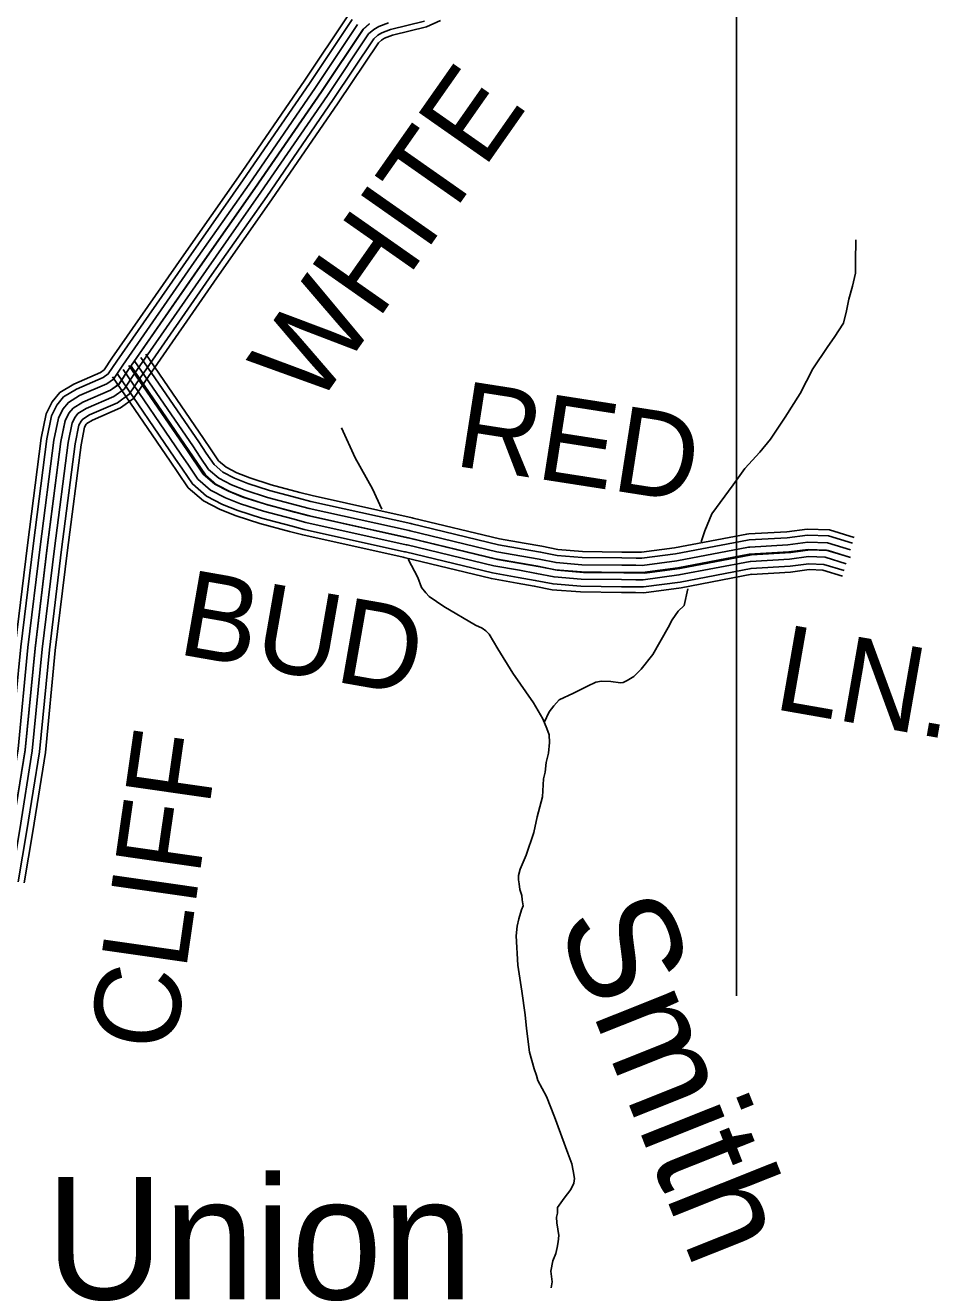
# Model space of a CAD drawing. Extents: x 1551132 to 1791609, y 378168 to 563823.
# Drawn here: x 1685438 to 1689384, y 463232 to 468673 of the extents above; entities that cross this region are included whole.
import ezdxf

# ---------------------------------------------------------------- set-up
doc = ezdxf.new("R2010")
doc.units = 0
for name, color, linetype in [('DESIGN - DRAINAGE - Bridges and Cross Drains Size Text', 7, 'Continuous'), ('DESIGN - ROW - Right-of-Way and Easement Labels', 7, 'Continuous'), ('DESIGN - ROW - Right-of-Way Linework', 7, 'Continuous'), ('DESIGN - TRANSPORTATION - Text', 7, 'Continuous'), ('SURVEY - CONTOURS - Index with Text', 7, 'Continuous'), ('SURVEY - PROPERTY - Owners', 7, 'Continuous'), ('SURVEY - TRANSPORTATION - Roads', 7, 'Continuous'), ('SURVEY - TRANSPORTATION - Roads Text', 7, 'Continuous'), ('SURVEY - VEGETATION - Features with Text', 7, 'Continuous')]:
    doc.layers.add(name, color=color, linetype=linetype)

msp = doc.modelspace()

# ---------------------------------------------------------------- linework, layer by layer
at = {"layer": 'DESIGN - ROW - Right-of-Way Linework'}
msp.add_lwpolyline([(1688506.522, 475690.37), (1688506.517, 464486.279)], dxfattribs=at)
at = {"layer": 'DESIGN - TRANSPORTATION - Text'}
for points in [[(1688354.688, 466445.63), (1688370.005, 466492.031), (1688400.654, 466565.85), (1688491.785, 466691.161), (1688542.409, 466760.788), (1688607.058, 466832.273), (1688653.565, 466887.908), (1688716.422, 466983.452), (1688781.329, 467084.98), (1688836.261, 467190.616), (1688901.134, 467288.135), (1688927.475, 467325.945), (1688968.033, 467387.646), (1688980.499, 467441.606), (1688990.932, 467491.582), (1689007.424, 467547.509), (1689019.915, 467603.469), (1689020.348, 467653.545), (1689021.157, 467747.672)], [(1686976.504, 466586.225), (1686936.822, 466674.01), (1686861.924, 466806.93), (1686801.975, 466936.359)], [(1687567.189, 464819.229), (1687579.522, 464857.163), (1687585.681, 464875.13), (1687581.897, 464901.206), (1687580.056, 464919.248), (1687572.273, 464945.365), (1687568.481, 464969.433), (1687566.631, 464987.483), (1687566.789, 465005.509), (1687573.031, 465033.484), (1687599.564, 465093.319), (1687632.421, 465191.155), (1687647.013, 465259.115), (1687669.762, 465345.026), (1687674.437, 465423.095), (1687680.687, 465451.079), (1687685.045, 465493.096), (1687695.395, 465533.064), (1687699.795, 465579.09), (1687698.087, 465613.158), (1687688.312, 465639.284), (1687670.662, 465681.518), (1687631.23, 465749.995), (1687542.299, 465879.04), (1687477.167, 465983.817), (1687439.685, 466046.269), (1687425.793, 466060.428), (1687409.894, 466072.595), (1687379.986, 466084.895), (1687244.614, 466166.314), (1687180.949, 466208.99), (1687167.074, 466225.14), (1687147.258, 466247.366), (1687131.634, 466291.584), (1687089.56, 466369.777)], [(1687677.454, 465665.259), (1687698.937, 465711.294), (1687719.17, 465737.136), (1687741.402, 465762.962), (1687803.684, 465792.413), (1687863.975, 465821.88), (1687900.14, 465839.556), (1687924.19, 465843.331), (1687964.206, 465842.947), (1688006.171, 465836.539), (1688018.196, 465838.431), (1688034.271, 465846.289), (1688064.437, 465864.023), (1688094.727, 465895.782), (1688145.301, 465959.392), (1688212.333, 466074.92), (1688228.633, 466108.813), (1688254.974, 466146.622), (1688281.19, 466170.406), (1688296.581, 466242.541)], [(1687707.56, 463227.512), (1687711.785, 463253.513), (1687706.177, 463299.639), (1687714.56, 463343.624), (1687726.843, 463375.55), (1687733.068, 463401.534), (1687737.276, 463425.526), (1687739.518, 463453.543), (1687731.985, 463507.695), (1687730.193, 463531.754), (1687734.343, 463549.738), (1687734.552, 463573.771), (1687762.909, 463613.564), (1687791.25, 463651.349), (1687805.5, 463679.249), (1687807.675, 463699.258), (1687801.95, 463731.359), (1687796.2, 463761.46), (1687778.592, 463807.703), (1687721.91, 463964.473), (1687686.653, 464052.942), (1687668.937, 464087.16), (1687649.22, 464121.402), (1687643.412, 464143.495), (1687633.646, 464171.629), (1687614.263, 464243.922), (1687601.13, 464346.2), (1687595.63, 464404.335), (1687580.506, 464506.629), (1687563.464, 464618.965), (1687556.548, 464745.219), (1687560.906, 464787.236), (1687567.189, 464819.229)]]:
    msp.add_lwpolyline(points, dxfattribs=at)
at = {"layer": 'SURVEY - CONTOURS - Index with Text'}
for points in [[(1685014.657, 463090.216), (1685077.681, 463584.187), (1685144.538, 464050.108), (1685205.595, 464557.604), (1685260.577, 464999.891), (1685298.21, 465223.463), (1685351.833, 465558.605), (1685394.399, 465995.308), (1685447.248, 466430.886), (1685506.555, 466892.707), (1685528.122, 466997.31), (1685553.954, 467048.211), (1685587.487, 467088.72), (1685647.186, 467125.188), (1685762.683, 467175.248), (1685778.383, 467186.44), (1685812.432, 467237.674), (1686121.875, 467683.169), (1686357.919, 468019.928), (1686644.021, 468435.831), (1686829.934, 468714.305)], [(1685039.14, 463086.808), (1685102.172, 463580.862), (1685169.037, 464046.874), (1685230.127, 464554.604), (1685285.043, 464996.316), (1685322.601, 465219.455), (1685376.358, 465555.455), (1685418.974, 465992.617), (1685471.773, 466427.828), (1685530.947, 466888.632), (1685551.663, 466989.076), (1685574.754, 467034.569), (1685603.895, 467069.778), (1685658.594, 467103.196), (1685774.908, 467153.605), (1685796.44, 467168.964), (1685832.873, 467223.782), (1686142.149, 467669.027), (1686378.219, 468005.836), (1686664.479, 468421.964), (1686848.625, 468697.796)], [(1685069.839, 463082.532), (1685132.896, 463576.704), (1685199.778, 464042.816), (1685260.902, 464550.846), (1685315.717, 464991.824), (1685353.192, 465214.438), (1685407.124, 465551.497), (1685449.79, 465989.25), (1685502.539, 466423.986), (1685561.546, 466883.515), (1685581.179, 466978.742), (1685600.828, 467017.46), (1685624.478, 467046.028), (1685672.902, 467075.612), (1685790.241, 467126.463), (1685819.098, 467147.039), (1685858.514, 467206.357), (1686167.565, 467651.285), (1686403.677, 467988.152), (1686690.145, 468404.572), (1686872.074, 468677.087)], [(1685100.546, 463078.257), (1685163.612, 463572.537), (1685230.511, 464038.766), (1685291.668, 464547.079), (1685346.4, 464987.34), (1685383.783, 465209.413), (1685437.881, 465547.538), (1685480.606, 465985.875), (1685533.296, 466420.145), (1685592.145, 466878.407), (1685610.703, 466968.417), (1685626.911, 467000.351), (1685645.052, 467022.269), (1685687.218, 467048.028), (1685805.574, 467099.321), (1685841.748, 467125.121), (1685884.155, 467188.931), (1686192.99, 467633.543), (1686429.143, 467970.469), (1686715.803, 468387.18), (1686895.524, 468656.378), (1686923.723, 468680.746)], [(1685100.546, 463078.257), (1685163.612, 463572.537), (1685230.511, 464038.766), (1685291.668, 464547.079), (1685346.4, 464987.34), (1685383.783, 465209.413), (1685437.881, 465547.538), (1685480.606, 465985.875), (1685533.296, 466420.145), (1685592.145, 466878.407), (1685610.703, 466968.417), (1685626.911, 467000.351), (1685645.052, 467022.269), (1685687.218, 467048.028), (1685805.574, 467099.321), (1685841.748, 467125.121), (1685884.155, 467188.931), (1686192.99, 467633.543), (1686429.143, 467970.469), (1686715.803, 468387.18), (1686895.524, 468656.378), (1686923.723, 468680.746)], [(1685131.254, 463073.982), (1685194.328, 463568.37), (1685261.243, 464034.716), (1685322.434, 464543.312), (1685377.083, 464982.857), (1685414.373, 465204.388), (1685468.639, 465543.58), (1685511.422, 465982.5), (1685564.054, 466416.303), (1685622.744, 466873.298), (1685640.227, 466958.092), (1685652.994, 466983.243), (1685665.627, 466998.51), (1685701.534, 467020.444), (1685820.906, 467072.178), (1685864.397, 467103.204), (1685909.796, 467171.506), (1686218.414, 467615.801), (1686454.609, 467952.785), (1686741.46, 468369.788), (1686918.973, 468635.67), (1686941.864, 468655.453), (1686963.289, 468668.062), (1687005.163, 468684.154)], [(1685407.757, 464978.365), (1685444.964, 465199.371), (1685499.405, 465539.622), (1685542.238, 465979.133), (1685594.82, 466412.461), (1685653.344, 466868.181), (1685669.743, 466947.758), (1685679.068, 466966.134), (1685686.21, 466974.759), (1685715.842, 466992.86), (1685836.239, 467045.036), (1685887.055, 467081.279), (1685935.437, 467154.081), (1686243.83, 467598.059), (1686480.066, 467935.101), (1686767.127, 468352.395), (1686942.423, 468614.961), (1686960.005, 468630.161), (1686976.805, 468640.045), (1687014.429, 468654.503), (1687161.076, 468690.179)], [(1685433.215, 464974.64), (1685470.339, 465195.204), (1685524.921, 465536.347), (1685567.804, 465976.333), (1685620.336, 466409.278), (1685678.726, 466863.94), (1685694.234, 466939.191), (1685700.709, 466951.942), (1685703.276, 466955.05), (1685727.717, 466969.976), (1685848.956, 467022.519), (1685905.846, 467063.095), (1685956.712, 467139.63), (1686264.921, 467583.35), (1686501.191, 467920.434), (1686788.418, 468337.962), (1686961.872, 468597.777), (1686975.055, 468609.177), (1686988.013, 468616.802), (1687022.112, 468629.903), (1687169.742, 468665.82), (1687229.258, 468694.238)]]:
    msp.add_lwpolyline(points, dxfattribs=at)
at = {"layer": 'SURVEY - PROPERTY - Owners'}
msp.add_lwpolyline([(1685894.705, 467203.39), (1686144.44, 466838.947), (1686215.23, 466734.07), (1686264.713, 466691.477), (1686324.319, 466660.776), (1686385.985, 466636.059), (1686483.541, 466604.925), (1686664.828, 466556.824), (1687101.309, 466459.78), (1687475.934, 466369.444), (1687659.388, 466337.327), (1687733.153, 466322.476), (1687846.934, 466313.168), (1688020.721, 466311.176), (1688110.619, 466310.151), (1688262.674, 466330.427), (1688570.975, 466388.937), (1688740.904, 466399.004), (1688824.936, 466410.046), (1688902.817, 466407.154), (1688998.398, 466378.045)], dxfattribs=at)
at = {"layer": 'SURVEY - TRANSPORTATION - Roads'}
for points in [[(1685911.113, 467223.132), (1686160.907, 466858.598), (1686193.523, 466810.272)], [(1685936.679, 467240.658), (1686186.539, 466876.032), (1686219.222, 466827.622)], [(1685957.895, 467255.191), (1686207.806, 466890.499), (1686240.53, 466842.006)], [(1685814.007, 467156.589), (1686063.576, 466792.396), (1686095.958, 466744.412)], [(1685834.398, 467170.556), (1686084.009, 466806.297), (1686116.441, 466758.237)], [(1685859.964, 467188.081), (1686109.641, 466823.73), (1686142.14, 466775.587)], [(1685885.538, 467205.607), (1686135.274, 466841.164), (1686206.064, 466736.286), (1686255.546, 466693.694), (1686315.153, 466662.993), (1686376.818, 466638.276), (1686474.374, 466607.142), (1686655.662, 466559.04), (1687092.143, 466461.996), (1687466.767, 466371.661), (1687650.221, 466339.543), (1687723.986, 466324.693), (1687837.767, 466315.385), (1688011.555, 466313.393), (1688101.453, 466312.368), (1688253.507, 466332.644), (1688561.808, 466391.154), (1688731.738, 466401.221), (1688815.769, 466412.263), (1688893.651, 466409.371), (1688989.232, 466380.262)], [(1685885.538, 467205.607), (1686135.274, 466841.164), (1686167.832, 466792.93)], [(1686219.205, 466827.63), (1686252.805, 466777.863), (1686290.445, 466745.462), (1686340.936, 466719.453), (1686397.801, 466696.661), (1686491.757, 466666.676), (1686616.379, 466633.609)], [(1686240.522, 466842.014), (1686272.187, 466795.105), (1686304.92, 466766.937), (1686351.636, 466742.87), (1686406.509, 466720.878), (1686498.974, 466691.369), (1686622.971, 466658.468)], [(1686142.132, 466775.596), (1686182.698, 466715.503), (1686238.096, 466667.81), (1686302.262, 466634.759), (1686366.327, 466609.083), (1686465.683, 466577.374), (1686592.53, 466543.715)], [(1686167.823, 466792.938), (1686206.064, 466736.286), (1686255.546, 466693.694), (1686315.153, 466662.993), (1686376.818, 466638.276), (1686474.374, 466607.142), (1686600.48, 466573.682)], [(1686193.514, 466810.28), (1686229.43, 466757.07), (1686272.996, 466719.578), (1686328.044, 466691.227), (1686387.31, 466667.468), (1686483.066, 466636.909), (1686608.429, 466603.65)], [(1686095.95, 466744.42), (1686140.69, 466678.135), (1686206.739, 466621.292), (1686279.087, 466584.024), (1686347.469, 466556.615), (1686450.058, 466523.873), (1686578.238, 466489.864)], [(1686116.441, 466758.245), (1686159.323, 466694.71), (1686220.647, 466641.926), (1686289.37, 466606.533), (1686355.835, 466579.891), (1686456.991, 466547.607), (1686584.58, 466513.756)], [(1686616.363, 466633.617), (1686670.345, 466619.292), (1687101.443, 466523.448)], [(1686622.962, 466658.476), (1686676.436, 466644.284), (1687107.018, 466548.549)], [(1686600.463, 466573.691), (1686655.662, 466559.04), (1687087.985, 466462.921)], [(1686608.413, 466603.658), (1686663.003, 466589.166), (1687094.71, 466493.181)], [(1686584.563, 466513.764), (1686640.979, 466498.789), (1687074.527, 466402.395)], [(1686592.513, 466543.723), (1686648.32, 466528.915), (1687081.26, 466432.662)], [(1687101.376, 466523.456), (1687106.118, 466522.406), (1687479.392, 466432.396), (1687586.156, 466413.704)], [(1687106.943, 466548.565), (1687111.909, 466547.465), (1687484.634, 466457.588), (1687590.59, 466439.029)], [(1688560.334, 466478.939), (1688723.421, 466488.598), (1688811.653, 466500.198), (1688908.3, 466496.606), (1689014.781, 466464.172)], [(1686578.222, 466489.872), (1686635.12, 466474.772), (1687069.168, 466378.269)], [(1687087.968, 466462.921), (1687092.143, 466461.996), (1687466.767, 466371.661), (1687575.465, 466352.627)], [(1687094.676, 466493.189), (1687099.126, 466492.197), (1687473.084, 466402.028), (1687580.815, 466383.161)], [(1688073.112, 466374.703), (1688097.694, 466374.42), (1688243.624, 466393.879), (1688554.134, 466452.805), (1688561.808, 466453.272)], [(1688073.412, 466400.412), (1688096.128, 466400.154), (1688239.524, 466419.271), (1688550.95, 466478.381), (1688560.267, 466478.939)], [(1688561.858, 466453.264), (1688725.855, 466462.981), (1688812.861, 466474.414), (1688904, 466471.031), (1689007.29, 466439.572)], [(1687074.56, 466402.386), (1687078.168, 466401.586), (1687454.143, 466310.926), (1687564.773, 466291.551)], [(1687081.26, 466432.654), (1687085.16, 466431.796), (1687460.451, 466341.293), (1687570.115, 466322.093)], [(1687586.14, 466413.712), (1687661.688, 466400.478), (1687732.661, 466386.195), (1687840.65, 466377.361), (1688012.263, 466375.395), (1688073.128, 466374.703)], [(1687590.573, 466439.038), (1687666.446, 466425.754), (1687736.261, 466411.704), (1687841.85, 466403.062), (1688012.555, 466401.104), (1688073.42, 466400.412)], [(1688072.403, 466312.701), (1688101.453, 466312.368), (1688253.507, 466332.644), (1688561.808, 466391.154), (1688565.542, 466391.379)], [(1688072.762, 466343.702), (1688099.569, 466343.394), (1688248.566, 466363.261), (1688557.967, 466421.979), (1688563.675, 466422.321)], [(1688563.692, 466422.313), (1688728.796, 466432.105), (1688814.311, 466443.338), (1688898.826, 466440.197), (1688998.265, 466409.921)], [(1688565.525, 466391.37), (1688731.738, 466401.221), (1688815.769, 466412.263), (1688893.651, 466409.371), (1688989.232, 466380.262)], [(1687069.21, 466378.253), (1687072.602, 466377.503), (1687449.11, 466286.717), (1687560.507, 466267.208)], [(1687575.448, 466352.635), (1687650.221, 466339.543), (1687723.986, 466324.693), (1687837.767, 466315.385), (1688011.555, 466313.393), (1688072.42, 466312.701)], [(1687580.798, 466383.17), (1687655.955, 466370.011), (1687728.328, 466355.444), (1687839.209, 466346.369), (1688011.905, 466344.394), (1688072.77, 466343.702)], [(1688072.045, 466281.701), (1688103.336, 466281.342), (1688258.449, 466302.026), (1688565.65, 466360.328), (1688567.408, 466360.436)], [(1688567.358, 466360.428), (1688734.679, 466370.336), (1688817.227, 466381.187), (1688888.476, 466378.545), (1688980.199, 466350.603)], [(1688569.192, 466329.477), (1688737.621, 466339.461), (1688818.677, 466350.111), (1688883.301, 466347.711), (1688971.174, 466320.952)], [(1687564.757, 466291.559), (1687638.755, 466278.609), (1687715.312, 466263.192), (1687834.884, 466253.408), (1688010.846, 466251.391), (1688071.712, 466250.7)], [(1687570.098, 466322.101), (1687644.488, 466309.076), (1687719.645, 466293.942), (1687836.325, 466284.4), (1688011.205, 466282.392), (1688072.07, 466281.701)], [(1688071.412, 466225.991), (1688106.711, 466225.582), (1688267.332, 466247), (1688572.541, 466304.926)], [(1688071.695, 466250.7), (1688105.211, 466250.316), (1688263.39, 466271.409), (1688569.483, 466329.502)], [(1688570.658, 466304.801), (1688739.963, 466314.835), (1688819.836, 466325.335), (1688879.168, 466323.127), (1688963.966, 466297.301)], [(1687560.49, 466267.217), (1687634.188, 466254.316), (1687711.853, 466238.674), (1687833.734, 466228.707), (1688010.563, 466226.682), (1688071.437, 466225.991)]]:
    msp.add_lwpolyline(points, dxfattribs=at)
at = {"layer": 'SURVEY - TRANSPORTATION - Roads Text'}
msp.add_lwpolyline([(1685100.48, 463077.432), (1685163.545, 463571.712), (1685230.444, 464037.941), (1685291.601, 464546.254), (1685346.333, 464986.515), (1685383.716, 465208.588), (1685437.815, 465546.713), (1685480.539, 465985.05), (1685533.23, 466419.32), (1685592.078, 466877.581), (1685610.636, 466967.592), (1685626.844, 466999.526), (1685644.986, 467021.444), (1685687.151, 467047.203), (1685805.507, 467098.496), (1685841.681, 467124.296), (1685884.088, 467188.106), (1686192.923, 467632.718), (1686429.076, 467969.644), (1686715.736, 468386.355), (1686895.457, 468655.553), (1686923.656, 468679.921)], dxfattribs=at)

# ---------------------------------------------------------------- texts
at = {"layer": 'DESIGN - DRAINAGE - Bridges and Cross Drains Size Text'}
msp.add_text('Smith', height=475.009, rotation=291.728725, dxfattribs=at).set_placement((1687726.827, 464808.404))
at = {"layer": 'DESIGN - ROW - Right-of-Way and Easement Labels'}
for s, height, rotation, p in [('WHITE', 370.0038, 54.973161, (1686690.661, 467015.486)), ('RED', 369.9917, 351.142328, (1687281.895, 466774.364)), ('BUD', 369.9918, 350.070553, (1686088.508, 465962.208)), ('LN.', 369.9918, 350.070553, (1688659.781, 465725.328)), ('CLIFF', 370.0093, 81.836083, (1686080.099, 464237.613))]:
    msp.add_text(s, height=height, rotation=rotation, dxfattribs=at).set_placement(p)
at = {"layer": 'SURVEY - VEGETATION - Features with Text'}
msp.add_text('Union', height=527.9876, rotation=0.000028, dxfattribs=at).set_placement((1685525.987, 463177.327))

doc.saveas('drawing.dxf')
